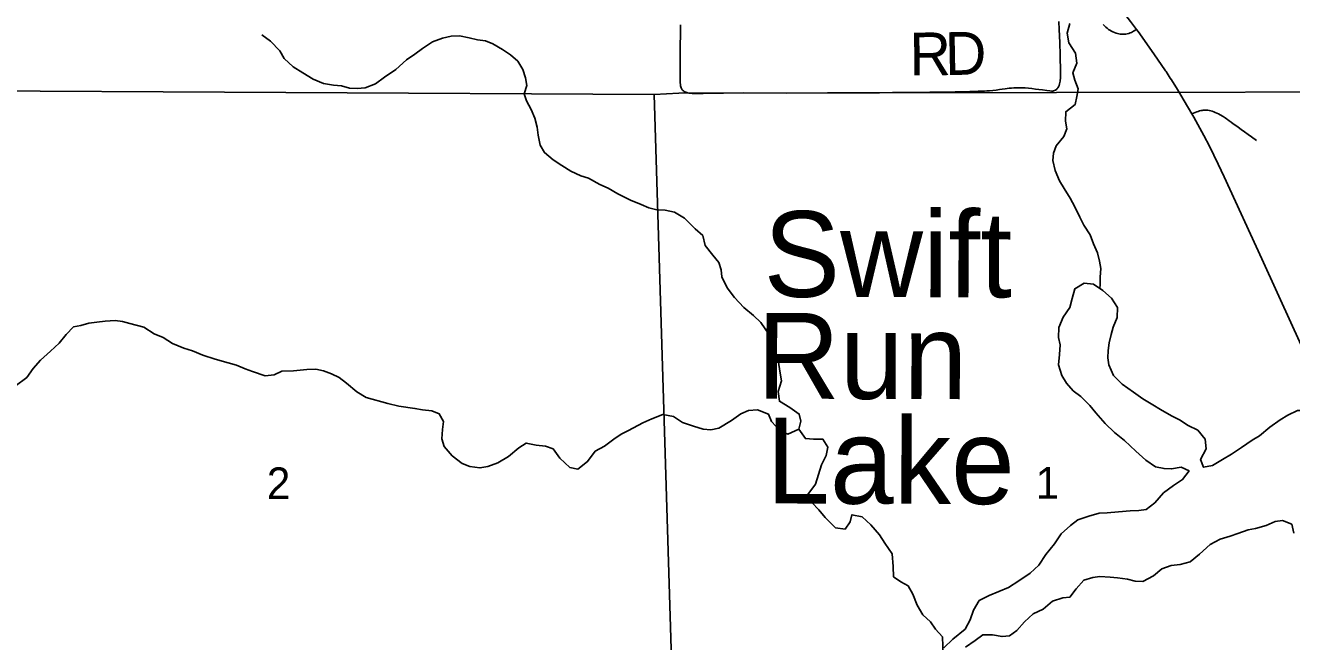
# Model space of a CAD drawing. Extents: x -87 to 2145, y -2128 to 440.
# Drawn here: x -43.667 to -41.988, y -693.821 to -693.004 of the extents above; entities that cross this region are included whole.
import ezdxf

# ---------------------------------------------------------------- set-up
doc = ezdxf.new("R2010")
doc.units = 0
for name, color, linetype in [('GM_X_County_Road', 7, 'Continuous'), ('GM_X_Minor_Lake', 7, 'Continuous'), ('GM_X_Minor_Lake_Text', 7, 'Continuous'), ('GM_X_Minor_River', 7, 'Continuous'), ('GM_X_Section', 7, 'Continuous'), ('GM_X_Section_Text', 7, 'Continuous'), ('GM_X_State_Route', 7, 'Continuous'), ('GM_X_Township_Road', 7, 'Continuous'), ('GM_X_Township_Road_Text', 7, 'Continuous')]:
    doc.layers.add(name, color=color, linetype=linetype)

msp = doc.modelspace()

# ---------------------------------------------------------------- linework, layer by layer
at = {"layer": 'GM_X_County_Road'}
for points in [[(-42.1206, -693.1218), (-42.1142, -693.1192), (-42.1123, -693.1185), (-42.1104, -693.1178), (-42.1087, -693.1174), (-42.107, -693.1171), (-42.1055, -693.1168), (-42.1036, -693.1167), (-42.1017, -693.1168), (-42.0995, -693.1169), (-42.0975, -693.1172), (-42.0955, -693.1177), (-42.0938, -693.1182), (-42.0916, -693.1191), (-42.0897, -693.1198), (-42.0876, -693.1207), (-42.0852, -693.1218), (-42.083, -693.123), (-42.0793, -693.1251)], [(-42.0793, -693.1251), (-42.0777, -693.1262), (-42.0764, -693.1271), (-42.0748, -693.1283), (-42.0733, -693.1292), (-42.071, -693.1308), (-42.0687, -693.1325), (-42.0657, -693.1347), (-42.0625, -693.1371), (-42.0592, -693.1394), (-42.0553, -693.1423), (-42.0507, -693.1456), (-42.0459, -693.1491), (-42.0414, -693.1523), (-42.0351, -693.1568)]]:
    msp.add_lwpolyline(points, dxfattribs=at)
at = {"layer": 'GM_X_Minor_Lake'}
for points in [[(-42.1015, -693.5656), (-42.1032, -693.5527), (-42.1128, -693.5407), (-42.1256, -693.5347), (-42.1369, -693.5272), (-42.1467, -693.5221), (-42.1598, -693.5145), (-42.1745, -693.5058), (-42.1854, -693.4991), (-42.1982, -693.4905), (-42.2132, -693.4799), (-42.2243, -693.4682), (-42.2309, -693.4544), (-42.2322, -693.4449), (-42.2316, -693.435), (-42.2302, -693.4252), (-42.2277, -693.4142), (-42.2248, -693.4044), (-42.2196, -693.3916), (-42.2193, -693.3784), (-42.227, -693.366), (-42.2386, -693.3559), (-42.251, -693.3472), (-42.2635, -693.3462), (-42.2759, -693.3535), (-42.2792, -693.3663), (-42.2825, -693.3784), (-42.2912, -693.3911), (-42.2968, -693.4046), (-42.2975, -693.4182), (-42.295, -693.4278), (-42.2961, -693.4407), (-42.2972, -693.4543), (-42.2929, -693.4684), (-42.2866, -693.4785), (-42.2781, -693.4885), (-42.2676, -693.496), (-42.2557, -693.5081), (-42.2479, -693.5177), (-42.2356, -693.5321), (-42.223, -693.5438), (-42.2099, -693.5543), (-42.1949, -693.5687), (-42.1815, -693.5804), (-42.1687, -693.5895), (-42.1574, -693.5916), (-42.1475, -693.5922), (-42.1348, -693.5899), (-42.1243, -693.5947), (-42.1329, -693.6063), (-42.1449, -693.6139), (-42.1584, -693.6239), (-42.1698, -693.6369), (-42.181, -693.6457), (-42.191, -693.6474), (-42.2024, -693.6475), (-42.218, -693.649), (-42.2329, -693.6501), (-42.2436, -693.6506), (-42.2574, -693.6545), (-42.2716, -693.6594), (-42.2817, -693.6671), (-42.2937, -693.6782), (-42.3028, -693.6913), (-42.3141, -693.7054), (-42.3236, -693.7196), (-42.3349, -693.7303), (-42.35, -693.7402), (-42.3639, -693.7493), (-42.3766, -693.7547), (-42.3892, -693.7597), (-42.4024, -693.7666), (-42.4099, -693.7793), (-42.4143, -693.792), (-42.4211, -693.8044), (-42.4374, -693.8176), (-42.4495, -693.8291)], [(-41.97, -693.5407), (-41.964, -693.5272), (-41.9683, -693.5149), (-41.9808, -693.5146), (-41.9935, -693.5211), (-42.0036, -693.527), (-42.0171, -693.5369), (-42.0311, -693.5483), (-42.0407, -693.5542), (-42.0547, -693.5637), (-42.0682, -693.5725), (-42.0802, -693.5798), (-42.0933, -693.5875), (-42.1051, -693.5899), (-42.1091, -693.5795), (-42.1015, -693.5656)], [(-42.1858, -693.7412), (-42.1715, -693.7336), (-42.1603, -693.7244), (-42.148, -693.7201), (-42.1362, -693.7189), (-42.1228, -693.715), (-42.1104, -693.7051), (-42.0964, -693.6921), (-42.0832, -693.6852), (-42.0698, -693.6814), (-42.0598, -693.6778), (-42.046, -693.6728), (-42.0361, -693.6712), (-42.0219, -693.667), (-42.0104, -693.6619), (-42.0004, -693.6603), (-41.9883, -693.6655), (-41.9856, -693.6773)], [(-42.4205, -693.8283), (-42.4077, -693.8195), (-42.3976, -693.8118), (-42.3851, -693.8121), (-42.3722, -693.8143), (-42.3622, -693.8131), (-42.3526, -693.8061), (-42.3424, -693.7946), (-42.3308, -693.7843), (-42.3177, -693.7778), (-42.3052, -693.7675), (-42.2918, -693.7629), (-42.2823, -693.762), (-42.274, -693.7508), (-42.2639, -693.7393), (-42.252, -693.7361), (-42.2424, -693.7345), (-42.2291, -693.7356), (-42.2192, -693.7366), (-42.2059, -693.738), (-42.1957, -693.7409), (-42.1858, -693.7412)]]:
    msp.add_lwpolyline(points, dxfattribs=at)
at = {"layer": 'GM_X_Minor_River'}
for points in [[(-42.2424, -693.3532), (-42.2422, -693.3478), (-42.242, -693.3379), (-42.2414, -693.3266), (-42.2431, -693.317), (-42.2459, -693.3056), (-42.2509, -693.2937), (-42.2556, -693.2818), (-42.2637, -693.2691), (-42.2692, -693.2587), (-42.2758, -693.2449), (-42.282, -693.2333), (-42.2897, -693.2206), (-42.2959, -693.2106), (-42.3017, -693.1968), (-42.3049, -693.1834), (-42.3039, -693.1739), (-42.3003, -693.1641), (-42.2905, -693.1518), (-42.2864, -693.1417), (-42.2881, -693.1314), (-42.2878, -693.1188), (-42.2754, -693.1093), (-42.2729, -693.0987), (-42.2715, -693.0885), (-42.2759, -693.077), (-42.2783, -693.0674), (-42.2731, -693.0546), (-42.2747, -693.0413), (-42.2835, -693.0274), (-42.2859, -693.0148), (-42.2826, -693.0019)], [(-43.2269, -693.0879), (-43.2375, -693.0876), (-43.2478, -693.0847), (-43.2584, -693.0837), (-43.2717, -693.0814), (-43.2853, -693.0758), (-43.2992, -693.0675), (-43.3119, -693.0592), (-43.3239, -693.0483), (-43.3298, -693.0383), (-43.3421, -693.0254), (-43.3533, -693.0172)], [(-42.4501, -693.8393), (-42.451, -693.8146), (-42.4603, -693.8045), (-42.467, -693.7945), (-42.4774, -693.7855), (-42.4848, -693.7728), (-42.4905, -693.7579), (-42.4968, -693.7471), (-42.5066, -693.7416), (-42.5163, -693.7349), (-42.5168, -693.7216), (-42.5179, -693.7045), (-42.5275, -693.6906), (-42.5345, -693.6795), (-42.546, -693.6663), (-42.5576, -693.6557), (-42.5712, -693.6528), (-42.5737, -693.6622), (-42.5804, -693.6719), (-42.593, -693.67), (-42.6067, -693.6564), (-42.6153, -693.6463), (-42.6242, -693.6366), (-42.6297, -693.6259), (-42.6195, -693.6125), (-42.6154, -693.5993), (-42.6117, -693.5869), (-42.6053, -693.5742), (-42.6032, -693.5632), (-42.6098, -693.5528), (-42.6224, -693.5529), (-42.633, -693.5519), (-42.6415, -693.5395), (-42.639, -693.529), (-42.641, -693.5194), (-42.6534, -693.5108), (-42.6673, -693.5025), (-42.6689, -693.4895), (-42.6648, -693.4756), (-42.6668, -693.4627), (-42.6688, -693.4505), (-42.6717, -693.4409), (-42.6801, -693.4259), (-42.6814, -693.4134), (-42.6921, -693.3979), (-42.7018, -693.389), (-42.7145, -693.3784), (-42.7268, -693.3652), (-42.7367, -693.3521), (-42.7437, -693.3378), (-42.7446, -693.3283), (-42.7478, -693.3184), (-42.7556, -693.3087), (-42.7656, -693.2963), (-42.7691, -693.283), (-42.7792, -693.274), (-42.793, -693.26), (-42.8065, -693.2521), (-42.819, -693.2491), (-42.8297, -693.2488), (-42.8403, -693.2463), (-42.8505, -693.2419), (-42.8648, -693.2362), (-42.8814, -693.2278), (-42.8946, -693.2203), (-42.9055, -693.2151), (-42.9206, -693.2071), (-42.9304, -693.2038), (-42.944, -693.1974), (-42.956, -693.1903), (-42.9673, -693.1824), (-42.9789, -693.173), (-42.9844, -693.163), (-42.9871, -693.1501), (-42.9884, -693.1394), (-42.9916, -693.1272), (-42.9963, -693.1157), (-43.0025, -693.1045), (-43.0057, -693.095), (-43.002, -693.084), (-43.0041, -693.0738), (-43.0073, -693.063), (-43.0143, -693.0519), (-43.024, -693.0433), (-43.0345, -693.0362), (-43.0473, -693.0287), (-43.0571, -693.025), (-43.0674, -693.0236), (-43.0787, -693.021), (-43.0916, -693.0181), (-43.1023, -693.0189), (-43.1138, -693.0213), (-43.1272, -693.0263), (-43.1404, -693.0351), (-43.1508, -693.0424), (-43.1617, -693.0501), (-43.176, -693.063), (-43.1907, -693.0732), (-43.2027, -693.0817), (-43.2166, -693.0874), (-43.2269, -693.0879)], [(-42.6415, -693.5395), (-42.6561, -693.546), (-42.6663, -693.5415), (-42.6778, -693.5291), (-42.6818, -693.5195), (-42.6965, -693.5139), (-42.7084, -693.5147), (-42.7184, -693.519), (-42.7311, -693.5278), (-42.7477, -693.5383), (-42.7584, -693.5404), (-42.7683, -693.5393), (-42.7812, -693.5356), (-42.7959, -693.5307), (-42.8076, -693.5228), (-42.822, -693.5198), (-42.8366, -693.5258), (-42.8485, -693.5309), (-42.8674, -693.541), (-42.877, -693.546), (-42.8867, -693.5526), (-42.8991, -693.5621), (-42.9118, -693.5686), (-42.9217, -693.5824), (-42.9348, -693.5923), (-42.9451, -693.5901), (-42.9585, -693.578), (-42.9674, -693.5657), (-42.9776, -693.562), (-42.9897, -693.5606), (-43.003, -693.5579), (-43.0127, -693.5641), (-43.0263, -693.5755), (-43.0406, -693.5842), (-43.054, -693.5888), (-43.0643, -693.5908), (-43.0776, -693.589), (-43.0878, -693.5849), (-43.1013, -693.5747), (-43.1117, -693.5623), (-43.1149, -693.5524), (-43.1142, -693.5399), (-43.1125, -693.5293), (-43.1184, -693.5193), (-43.1282, -693.5153), (-43.1403, -693.5138), (-43.1506, -693.512), (-43.1718, -693.5088), (-43.1866, -693.5054), (-43.2154, -693.4975), (-43.2274, -693.4899), (-43.2413, -693.4786), (-43.251, -693.4708), (-43.2612, -693.4663), (-43.2718, -693.4623), (-43.282, -693.4601), (-43.2938, -693.4602), (-43.3117, -693.462), (-43.327, -693.4627), (-43.337, -693.4674), (-43.3492, -693.4686), (-43.3659, -693.4632), (-43.3757, -693.4595), (-43.387, -693.4547), (-43.398, -693.4514), (-43.4154, -693.4467), (-43.4317, -693.4414), (-43.4456, -693.4357), (-43.457, -693.432), (-43.4717, -693.4259), (-43.4845, -693.418), (-43.4962, -693.4132), (-43.5101, -693.4045), (-43.5283, -693.3995), (-43.5381, -693.3969), (-43.548, -693.3955), (-43.561, -693.3963), (-43.5724, -693.3975), (-43.5827, -693.3988), (-43.5935, -693.4019), (-43.603, -693.4039), (-43.6128, -693.4139), (-43.6222, -693.4257), (-43.6335, -693.436), (-43.6467, -693.4482), (-43.6568, -693.4589), (-43.6651, -693.4711), (-43.6806, -693.4824)]]:
    msp.add_lwpolyline(points, dxfattribs=at)
at = {"layer": 'GM_X_Section'}
for points in [[(-43.8397, -693.0904), (-43.8105, -693.0906), (-42.8334, -693.0959), (-42.8025, -694.1044), (-43.8497, -694.0955)], [(-42.8008, -693.0943), (-41.7996, -693.0924), (-41.8129, -694.0902), (-42.8025, -694.1044), (-42.8334, -693.0959)]]:
    msp.add_lwpolyline(points, close=True, dxfattribs=at)
at = {"layer": 'GM_X_State_Route'}
for points in [[(-42.1938, -693.0101), (-42.202, -692.9994), (-42.2142, -692.9836), (-42.2295, -692.9649), (-42.2388, -692.954), (-42.253, -692.9369), (-42.2662, -692.9227), (-42.2734, -692.9149), (-42.2793, -692.9088), (-42.2844, -692.9034), (-42.2913, -692.8964), (-42.2973, -692.8905), (-42.3015, -692.8861)], [(-42.1478, -693.0768), (-42.1494, -693.0743), (-42.1549, -693.0657), (-42.1555, -693.0646), (-42.1709, -693.042), (-42.1918, -693.0127), (-42.1938, -693.0101)], [(-41.9457, -693.4929), (-41.9544, -693.4742), (-41.9611, -693.46), (-41.9872, -693.4029), (-42.0278, -693.3139), (-42.0777, -693.2051), (-42.0856, -693.1883), (-42.0974, -693.1645), (-42.1047, -693.1505), (-42.1182, -693.126), (-42.1206, -693.1218), (-42.1307, -693.1045), (-42.1397, -693.0896), (-42.1478, -693.0768)]]:
    msp.add_lwpolyline(points, dxfattribs=at)
at = {"layer": 'GM_X_Township_Road'}
for points in [[(-42.7986, -693.0037), (-42.7986, -693.0061), (-42.7986, -693.0105), (-42.7987, -693.0157), (-42.7989, -693.0318), (-42.7988, -693.0343), (-42.799, -693.043), (-42.799, -693.0769), (-42.7989, -693.0807), (-42.7987, -693.0828), (-42.7985, -693.0844), (-42.7981, -693.0859), (-42.7975, -693.0873), (-42.7971, -693.0883), (-42.7967, -693.089), (-42.7961, -693.0899), (-42.7953, -693.0907), (-42.7946, -693.0913)], [(-42.2998, -693.089), (-42.2991, -693.0882), (-42.2984, -693.0872), (-42.2976, -693.0858), (-42.2967, -693.0841), (-42.2961, -693.0821), (-42.2956, -693.0803), (-42.2953, -693.0784), (-42.2949, -693.0737), (-42.2948, -693.0702), (-42.2947, -693.0664), (-42.2951, -693.044), (-42.2958, -693.0273), (-42.2967, -693.0099), (-42.2971, -692.9994)], [(-42.2384, -693.0035), (-42.2366, -693.0052), (-42.2347, -693.0068), (-42.2329, -693.0083), (-42.231, -693.0097), (-42.2292, -693.0108), (-42.2273, -693.012), (-42.2253, -693.0131), (-42.2231, -693.014), (-42.221, -693.0147), (-42.2194, -693.0152), (-42.2175, -693.0156), (-42.2155, -693.0159), (-42.2138, -693.0162), (-42.212, -693.0163), (-42.2105, -693.0162), (-42.2083, -693.0159), (-42.2063, -693.0156), (-42.2043, -693.0151), (-42.2024, -693.0145), (-42.2006, -693.0137), (-42.1978, -693.0122), (-42.1938, -693.0101)], [(-42.7946, -693.0913), (-42.7938, -693.0919), (-42.7928, -693.0925), (-42.7915, -693.0931), (-42.7903, -693.0935), (-42.789, -693.0939), (-42.7875, -693.0942), (-42.7855, -693.0944), (-42.7831, -693.0946), (-42.7801, -693.0947), (-42.7745, -693.0947), (-42.7683, -693.0946), (-42.7144, -693.094), (-42.6584, -693.0942), (-42.6037, -693.094), (-42.5832, -693.094), (-42.5609, -693.0938), (-42.5348, -693.0937), (-42.5174, -693.0936), (-42.5063, -693.0935), (-42.495, -693.0934), (-42.4834, -693.0933), (-42.4678, -693.0931), (-42.4531, -693.093), (-42.442, -693.0928), (-42.4344, -693.0926), (-42.4268, -693.0925), (-42.42, -693.0923), (-42.4149, -693.0921), (-42.4115, -693.0921), (-42.4078, -693.092), (-42.4038, -693.0918), (-42.3997, -693.0917), (-42.3957, -693.0915), (-42.3922, -693.0912), (-42.3889, -693.091), (-42.3846, -693.0906), (-42.38, -693.0901), (-42.3757, -693.0895), (-42.3719, -693.089), (-42.3683, -693.0885), (-42.3655, -693.0881), (-42.3628, -693.0878), (-42.3598, -693.0875), (-42.3565, -693.0872), (-42.3528, -693.087), (-42.3496, -693.087), (-42.3457, -693.0871), (-42.3417, -693.0874), (-42.3371, -693.0877), (-42.3326, -693.0882), (-42.3281, -693.0888), (-42.3236, -693.0893), (-42.3188, -693.09), (-42.3127, -693.0908), (-42.3087, -693.0913), (-42.3068, -693.0915), (-42.3051, -693.0914), (-42.3039, -693.0912), (-42.3026, -693.0909), (-42.3013, -693.0902), (-42.2998, -693.089)]]:
    msp.add_lwpolyline(points, dxfattribs=at)

# ---------------------------------------------------------------- texts
at = {"layer": 'GM_X_Minor_Lake_Text'}
for s, rotation, p in [('Swift', 359.8669, (-42.6884, -693.3641)), ('Run', 359.8526, (-42.6972, -693.499)), ('Lake', 359.8377, (-42.685, -693.6378))]:
    msp.add_text(s, height=0.11365, rotation=rotation, dxfattribs=at).set_placement(p)
at = {"layer": 'GM_X_Section_Text'}
for s, p in [('2', (-43.3469, -693.632)), ('1', (-42.3277, -693.6315))]:
    msp.add_text(s, height=0.0419, rotation=0, dxfattribs=at).set_placement(p)
at = {"layer": 'GM_X_Township_Road_Text'}
for s, rotation, p in [('R', 0.562, (-42.4946, -693.0709)), ('D', 1.0999, (-42.4474, -693.0704))]:
    msp.add_text(s, height=0.0568, rotation=rotation, dxfattribs=at).set_placement(p)

doc.saveas('drawing.dxf')
